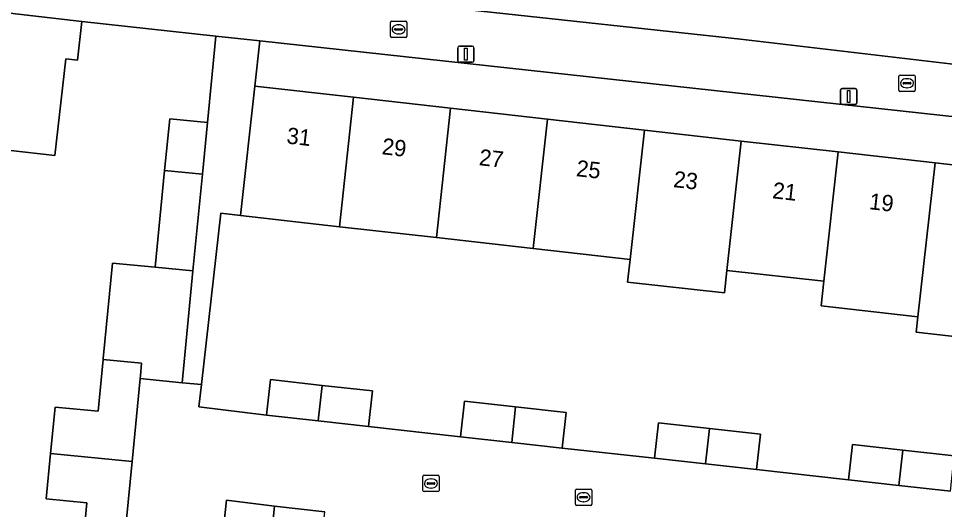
# Model space of a CAD drawing. Extents: x 162026 to 163502, y 387295 to 388169.
# Drawn here: x 162389.2 to 162446.1, y 387428.2 to 387458.3 of the extents above; entities that cross this region are included whole.
import ezdxf

# ---------------------------------------------------------------- set-up
doc = ezdxf.new("R2010")
doc.units = 0
for name, color, linetype in [('IMGEO_Erf', 7, 'Continuous'), ('IMGEO_Kolk', 7, 'Continuous'), ('IMGEO_Lichtmast', 7, 'Continuous'), ('IMGEO_Pand', 7, 'Continuous'), ('IMGEO_Pand_nummerreeks', 7, 'Continuous'), ('IMGEO_Rijbaan_lokaal_open', 7, 'Continuous'), ('IMGEO_Voetpad_open', 7, 'Continuous')]:
    doc.layers.add(name, color=color, linetype=linetype)

msp = doc.modelspace()

# ---------------------------------------------------------------- linework, layer by layer
at = {"layer": 'IMGEO_Erf'}
for points in [[(162400.124, 387460.686), (162433.518, 387457.07), (162459.98, 387453.961), (162461.551, 387453.884), (162463.118, 387454.021), (162467.446, 387454.693), (162500, 387459.747)], [(162393.042, 387425.325), (162393.359, 387428.586), (162390.855, 387428.829), (162391.126, 387431.615), (162391.402, 387434.462), (162394.043, 387434.206), (162394.352, 387437.389), (162394.357, 387437.443), (162394.928, 387443.314), (162397.556, 387443.059), (162398.133, 387448.998), (162398.442, 387452.174), (162400.76, 387451.949), (162401.278, 387457.263), (162393.046, 387458.163), (162392.771, 387455.778), (162392.061, 387455.86), (162391.38, 387449.925), (162388.505, 387450.25)], [(162459.816, 387450.863), (162403.987, 387456.967), (162403.682, 387454.179), (162409.739, 387453.496), (162415.698, 387452.824), (162421.66, 387452.152), (162427.618, 387451.48), (162433.568, 387450.809), (162439.526, 387450.138), (162445.488, 387449.465), (162451.447, 387448.793)], [(162450.268, 387438.39), (162444.32, 387439.06), (162444.417, 387440.01), (162438.472, 387440.679), (162438.639, 387442.19), (162432.687, 387442.861), (162432.534, 387441.482), (162426.58, 387442.145), (162426.734, 387443.532), (162420.781, 387444.203), (162414.833, 387444.874), (162408.874, 387445.546), (162402.786, 387446.232), (162401.581, 387446.368), (162400.395, 387435.843), (162400.241, 387434.478), (162404.4, 387433.97), (162404.64, 387436.15), (162407.813, 387435.795), (162410.9, 387435.45), (162410.66, 387433.27), (162416.31, 387432.64), (162416.55, 387434.82), (162419.704, 387434.467), (162422.81, 387434.12), (162422.57, 387431.94), (162428.24, 387431.32), (162428.48, 387433.5), (162431.611, 387433.15), (162434.74, 387432.8), (162434.5, 387430.62), (162440.16, 387429.99), (162440.4, 387432.17), (162443.49, 387431.824), (162446.66, 387431.47)], [(162404.65, 387426.18), (162404.89, 387428.37), (162401.939, 387428.743), (162400.911, 387419.241)]]:
    msp.add_lwpolyline(points, dxfattribs=at)
at = {"layer": 'IMGEO_Kolk'}
for p, q in [((162412.083, 387458.17), (162412.935, 387458.17)), ((162412.008, 387457.244), (162412.008, 387458.096)), ((162412.267, 387457.664), (162412.267, 387457.676)), ((162412.705, 387457.627), (162412.307, 387457.627)), ((162412.31, 387457.713), (162412.708, 387457.713)), ((162412.496, 387457.95), (162412.521, 387457.95)), ((162412.751, 387457.676), (162412.751, 387457.664)), ((162413.009, 387458.096), (162413.009, 387457.244)), ((162412.935, 387457.17), (162412.083, 387457.17)), ((162412.519, 387457.39), (162412.494, 387457.39)), ((162443.253, 387453.934), (162443.253, 387454.786)), ((162443.328, 387454.86), (162444.18, 387454.86)), ((162444.254, 387454.786), (162444.254, 387453.934)), ((162443.512, 387454.354), (162443.512, 387454.366)), ((162443.95, 387454.317), (162443.552, 387454.317)), ((162443.555, 387454.403), (162443.953, 387454.403)), ((162443.741, 387454.64), (162443.766, 387454.64)), ((162443.996, 387454.366), (162443.996, 387454.354)), ((162444.18, 387453.86), (162443.328, 387453.86)), ((162443.764, 387454.08), (162443.739, 387454.08)), ((162414.074, 387430.268), (162414.926, 387430.268)), ((162413.999, 387429.342), (162413.999, 387430.194)), ((162414.258, 387429.762), (162414.258, 387429.774)), ((162414.696, 387429.725), (162414.298, 387429.725)), ((162414.301, 387429.811), (162414.699, 387429.811)), ((162414.487, 387430.048), (162414.512, 387430.048)), ((162414.742, 387429.774), (162414.742, 387429.762)), ((162415, 387430.194), (162415, 387429.342)), ((162414.926, 387429.268), (162414.074, 387429.268)), ((162414.51, 387429.488), (162414.485, 387429.488)), ((162423.376, 387428.495), (162423.376, 387429.347)), ((162423.451, 387429.421), (162424.303, 387429.421)), ((162423.864, 387429.201), (162423.889, 387429.201)), ((162424.377, 387429.347), (162424.377, 387428.495)), ((162423.635, 387428.915), (162423.635, 387428.927)), ((162424.073, 387428.878), (162423.675, 387428.878)), ((162423.678, 387428.964), (162424.076, 387428.964)), ((162423.887, 387428.641), (162423.862, 387428.641)), ((162424.119, 387428.927), (162424.119, 387428.915)), ((162424.303, 387428.421), (162423.451, 387428.421))]:
    msp.add_line(p, q, dxfattribs=at)
for points in [[(162412.083, 387458.17), (162412.935, 387458.17)], [(162412.008, 387457.244), (162412.008, 387458.096)], [(162413.009, 387458.096), (162413.009, 387457.244)], [(162412.935, 387457.17), (162412.083, 387457.17)], [(162443.253, 387453.934), (162443.253, 387454.786)], [(162443.328, 387454.86), (162444.18, 387454.86)], [(162444.254, 387454.786), (162444.254, 387453.934)], [(162444.18, 387453.86), (162443.328, 387453.86)], [(162414.074, 387430.268), (162414.926, 387430.268)], [(162413.999, 387429.342), (162413.999, 387430.194)], [(162415, 387430.194), (162415, 387429.342)], [(162414.926, 387429.268), (162414.074, 387429.268)], [(162423.376, 387428.495), (162423.376, 387429.347)], [(162423.451, 387429.421), (162424.303, 387429.421)], [(162424.377, 387429.347), (162424.377, 387428.495)], [(162424.303, 387428.421), (162423.451, 387428.421)]]:
    msp.add_lwpolyline(points, dxfattribs=at)
for centre, radius, start, end in [((162412.085, 387458.094), 0.0765, 91.552, 178.448), ((162412.085, 387458.094), 0.0765, 91.552, 178.448), ((162412.933, 387458.094), 0.0765, 1.552, 88.448), ((162412.933, 387458.094), 0.0765, 1.552, 88.448), ((162412.307, 387457.673), 0.0403, 85.8775, 175.7526), ((162412.304, 387457.663), 0.0366, 178.938, 274.7102), ((162412.708, 387457.67), 0.043, 264.8664, 352.4533), ((162412.712, 387457.675), 0.0386, 1.7309, 96.639), ((162412.085, 387457.246), 0.0765, 181.552, 268.448), ((162412.085, 387457.246), 0.0765, 181.552, 268.448), ((162412.933, 387457.246), 0.0765, 271.552, 358.448), ((162412.933, 387457.246), 0.0765, 271.552, 358.448), ((162443.33, 387454.784), 0.0765, 91.552, 178.448), ((162443.33, 387454.784), 0.0765, 91.552, 178.448), ((162444.178, 387454.784), 0.0765, 1.552, 88.448), ((162444.178, 387454.784), 0.0765, 1.552, 88.448), ((162443.552, 387454.363), 0.0403, 85.8775, 175.7526), ((162443.549, 387454.353), 0.0366, 178.938, 274.7102), ((162443.953, 387454.36), 0.043, 264.8664, 352.4533), ((162443.957, 387454.365), 0.0386, 1.7309, 96.639), ((162443.33, 387453.936), 0.0765, 181.552, 268.448), ((162443.33, 387453.936), 0.0765, 181.552, 268.448), ((162444.178, 387453.936), 0.0765, 271.552, 358.448), ((162444.178, 387453.936), 0.0765, 271.552, 358.448), ((162414.076, 387430.192), 0.0765, 91.552, 178.448), ((162414.076, 387430.192), 0.0765, 91.552, 178.448), ((162414.924, 387430.192), 0.0765, 1.552, 88.448), ((162414.924, 387430.192), 0.0765, 1.552, 88.448), ((162414.298, 387429.771), 0.0403, 85.8775, 175.7526), ((162414.295, 387429.761), 0.0366, 178.938, 274.7102), ((162414.699, 387429.768), 0.043, 264.8664, 352.4533), ((162414.703, 387429.773), 0.0386, 1.7309, 96.639), ((162414.076, 387429.344), 0.0765, 181.552, 268.448), ((162414.076, 387429.344), 0.0765, 181.552, 268.448), ((162414.924, 387429.344), 0.0765, 271.552, 358.448), ((162414.924, 387429.344), 0.0765, 271.552, 358.448), ((162423.453, 387429.345), 0.0765, 91.552, 178.448), ((162423.453, 387429.345), 0.0765, 91.552, 178.448), ((162424.301, 387429.345), 0.0765, 1.552, 88.448), ((162424.301, 387429.345), 0.0765, 1.552, 88.448), ((162423.675, 387428.924), 0.0403, 85.8775, 175.7526), ((162423.672, 387428.914), 0.0366, 178.938, 274.7102), ((162424.076, 387428.921), 0.043, 264.8664, 352.4533), ((162424.08, 387428.926), 0.0386, 1.7309, 96.639), ((162423.453, 387428.497), 0.0765, 181.552, 268.448), ((162423.453, 387428.497), 0.0765, 181.552, 268.448), ((162424.301, 387428.497), 0.0765, 271.552, 358.448), ((162424.301, 387428.497), 0.0765, 271.552, 358.448)]:
    msp.add_arc(centre, radius, start, end, dxfattribs=at)
for centre, major_axis, ratio, start_param, end_param in [((162412.495, 387457.67), (-0.387, 0.002), 0.722429, 4.712389, 7.853982), ((162412.52, 387457.67), (-0.39, 0.002), 0.717154, 1.570796, 4.712389), ((162443.74, 387454.36), (-0.387, 0.002), 0.722429, 4.712389, 7.853982), ((162443.765, 387454.36), (-0.39, 0.002), 0.717154, 1.570796, 4.712389), ((162414.486, 387429.768), (-0.387, 0.002), 0.722429, 4.712389, 7.853982), ((162414.511, 387429.768), (-0.39, 0.002), 0.717154, 1.570796, 4.712389), ((162423.863, 387428.921), (-0.387, 0.002), 0.722429, 4.712389, 7.853982), ((162423.888, 387428.921), (-0.39, 0.002), 0.717154, 1.570796, 4.712389)]:
    msp.add_ellipse(centre, major_axis=major_axis, ratio=ratio, start_param=start_param, end_param=end_param, dxfattribs=at)
at = {"layer": 'IMGEO_Lichtmast'}
for p, q in [((162416.144, 387455.745), (162416.144, 387456.545)), ((162416.144, 387456.545), (162416.144, 387455.745)), ((162416.244, 387456.645), (162417.034, 387456.645)), ((162417.034, 387456.645), (162416.244, 387456.645)), ((162417.134, 387456.545), (162417.134, 387455.745)), ((162417.134, 387455.745), (162417.134, 387456.545)), ((162417.034, 387455.645), (162416.244, 387455.645)), ((162416.244, 387455.645), (162417.034, 387455.645)), ((162439.673, 387453.145), (162439.673, 387453.945)), ((162439.673, 387453.945), (162439.673, 387453.145)), ((162439.773, 387454.045), (162440.563, 387454.045)), ((162440.563, 387454.045), (162439.773, 387454.045)), ((162440.663, 387453.945), (162440.663, 387453.145)), ((162440.663, 387453.145), (162440.663, 387453.945)), ((162440.563, 387453.045), (162439.773, 387453.045)), ((162439.773, 387453.045), (162440.563, 387453.045))]:
    msp.add_line(p, q, dxfattribs=at)
for points in [[(162416.564, 387456.52), (162416.714, 387456.52), (162416.714, 387455.77), (162416.564, 387455.77), (162416.564, 387456.52)], [(162440.093, 387453.92), (162440.243, 387453.92), (162440.243, 387453.17), (162440.093, 387453.17), (162440.093, 387453.92)]]:
    msp.add_lwpolyline(points, dxfattribs=at)
for centre, start, end in [((162416.244, 387456.545), 90, 180), ((162416.244, 387456.545), 90, 180), ((162417.034, 387456.545), 0, 90), ((162417.034, 387456.545), 360, 90), ((162416.244, 387455.745), 180, 270), ((162416.244, 387455.745), 180, 270), ((162417.034, 387455.745), 270, 0), ((162417.034, 387455.745), 270, 0), ((162439.773, 387453.945), 90, 180), ((162439.773, 387453.945), 90, 180), ((162440.563, 387453.945), 0, 90), ((162440.563, 387453.945), 360, 90), ((162439.773, 387453.145), 180, 270), ((162439.773, 387453.145), 180, 270), ((162440.563, 387453.145), 270, 0), ((162440.563, 387453.145), 270, 0)]:
    msp.add_arc(centre, 0.1, start, end, dxfattribs=at)
at = {"layer": 'IMGEO_Pand'}
for points in [[(162392.061, 387455.86), (162392.771, 387455.778), (162393.046, 387458.163), (162384.164, 387459.183), (162383.889, 387456.798), (162381.147, 387457.113), (162380.463, 387451.159), (162388.505, 387450.25), (162391.38, 387449.925)], [(162409.739, 387453.496), (162403.682, 387454.179), (162402.786, 387446.232), (162408.874, 387445.546)], [(162408.874, 387445.546), (162414.833, 387444.874), (162415.698, 387452.824), (162409.739, 387453.496)], [(162421.66, 387452.152), (162415.698, 387452.824), (162414.833, 387444.874), (162420.781, 387444.203)], [(162400.76, 387451.949), (162398.442, 387452.174), (162398.133, 387448.998), (162400.451, 387448.772)], [(162427.618, 387451.48), (162421.66, 387452.152), (162420.781, 387444.203), (162426.734, 387443.532)], [(162426.58, 387442.145), (162432.534, 387441.482), (162432.687, 387442.861), (162433.568, 387450.809), (162427.618, 387451.48), (162426.734, 387443.532)], [(162432.687, 387442.861), (162438.639, 387442.19), (162439.526, 387450.138), (162433.568, 387450.809)], [(162438.639, 387442.19), (162438.472, 387440.679), (162444.417, 387440.01), (162445.488, 387449.465), (162439.526, 387450.138)], [(162451.447, 387448.793), (162445.488, 387449.465), (162444.417, 387440.01), (162444.32, 387439.06), (162450.268, 387438.39)], [(162400.451, 387448.772), (162398.133, 387448.998), (162397.556, 387443.059), (162399.874, 387442.834)], [(162399.874, 387442.834), (162397.556, 387443.059), (162394.928, 387443.314), (162394.357, 387437.443), (162394.352, 387437.389), (162396.72, 387437.159), (162396.644, 387436.375), (162396.628, 387436.208), (162399.206, 387435.958)], [(162396.628, 387436.208), (162396.644, 387436.375), (162396.72, 387437.159), (162394.352, 387437.389), (162394.043, 387434.206), (162391.402, 387434.462), (162391.126, 387431.615), (162396.134, 387431.128)], [(162407.576, 387433.615), (162407.813, 387435.795), (162404.64, 387436.15), (162404.4, 387433.97)], [(162410.66, 387433.27), (162410.9, 387435.45), (162407.813, 387435.795), (162407.576, 387433.615)], [(162419.463, 387432.287), (162419.704, 387434.467), (162416.55, 387434.82), (162416.31, 387432.64)], [(162422.57, 387431.94), (162422.81, 387434.12), (162419.704, 387434.467), (162419.463, 387432.287)], [(162431.369, 387430.97), (162431.611, 387433.15), (162428.48, 387433.5), (162428.24, 387431.32)], [(162434.74, 387432.8), (162431.611, 387433.15), (162431.369, 387430.97), (162434.5, 387430.62)], [(162443.243, 387429.645), (162443.49, 387431.824), (162440.4, 387432.17), (162440.16, 387429.99)], [(162396.134, 387431.128), (162391.126, 387431.615), (162390.855, 387428.829), (162393.359, 387428.586), (162393.042, 387425.325), (162395.547, 387425.082)], [(162446.42, 387429.29), (162446.66, 387431.47), (162443.49, 387431.824), (162443.243, 387429.645)], [(162404.89, 387428.37), (162404.65, 387426.18), (162407.724, 387425.836), (162407.97, 387428.03)]]:
    msp.add_lwpolyline(points, close=True, dxfattribs=at)
at = {"layer": 'IMGEO_Rijbaan_lokaal_open'}
for points in [[(162446.42, 387429.29), (162443.243, 387429.645), (162440.16, 387429.99), (162434.5, 387430.62), (162431.369, 387430.97), (162428.24, 387431.32), (162422.57, 387431.94), (162419.463, 387432.287), (162416.31, 387432.64), (162410.66, 387433.27), (162407.576, 387433.615), (162404.4, 387433.97), (162400.241, 387434.478), (162400.395, 387435.843), (162399.206, 387435.958), (162396.628, 387436.208), (162396.134, 387431.128), (162395.547, 387425.082)], [(162400.911, 387419.241), (162401.939, 387428.743), (162404.89, 387428.37), (162407.97, 387428.03)]]:
    msp.add_lwpolyline(points, dxfattribs=at)
at = {"layer": 'IMGEO_Voetpad_open'}
for points in [[(162400.124, 387460.686), (162398.668, 387460.844), (162395.498, 387461.182), (162390.492, 387461.729), (162384.272, 387462.336), (162378.441, 387463.04), (162376.477, 387463.277), (162376.131, 387460.234), (162376.15, 387460.086), (162377.94, 387459.884), (162384.164, 387459.183), (162393.046, 387458.163), (162401.278, 387457.263), (162403.987, 387456.967), (162459.816, 387450.863), (162459.98, 387453.961), (162433.518, 387457.07)], [(162403.682, 387454.179), (162403.987, 387456.967), (162401.278, 387457.263), (162400.76, 387451.949), (162400.451, 387448.772), (162399.874, 387442.834), (162399.206, 387435.958), (162400.395, 387435.843), (162401.581, 387446.368), (162402.786, 387446.232)]]:
    msp.add_lwpolyline(points, close=True, dxfattribs=at)

# ---------------------------------------------------------------- texts
at = {"layer": 'IMGEO_Pand_nummerreeks'}
for s, p in [('31', (162405.592, 387450.663)), ('29', (162411.449, 387450.002)), ('27', (162417.42, 387449.329)), ('25', (162423.391, 387448.656)), ('23', (162429.362, 387447.983)), ('21', (162435.446, 387447.297)), ('19', (162441.395, 387446.626))]:
    msp.add_text(s, height=1, rotation=353.567, dxfattribs=at).set_placement(p)

doc.saveas('drawing.dxf')
